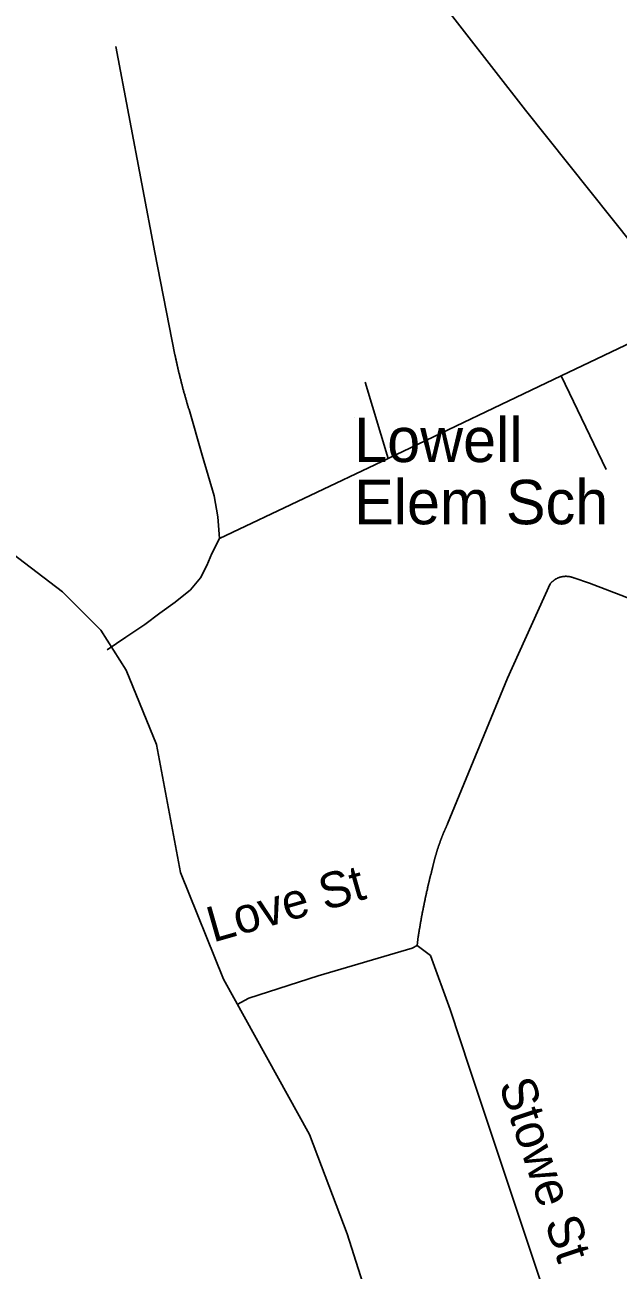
# Model space of a CAD drawing. Extents: x 1268485 to 1426702, y 514839 to 616766.
# Drawn here: x 1373149 to 1374245, y 562920 to 565219 of the extents above; entities that cross this region are included whole.
import ezdxf

# ---------------------------------------------------------------- set-up
doc = ezdxf.new("R2010")
doc.units = 0
for name, color, linetype in [('Old_Level_10', 7, 'Continuous'), ('Old_Level_22', 7, 'Continuous'), ('Old_Level_32', 7, 'Continuous'), ('Old_Level_35', 7, 'Continuous'), ('Old_Level_56', 7, 'Continuous')]:
    doc.layers.add(name, color=color, linetype=linetype)

msp = doc.modelspace()

# ---------------------------------------------------------------- linework, layer by layer
at = {"layer": 'Old_Level_22'}
msp.add_line((1373757.364, 564493.552), (1373757.364, 564493.552), dxfattribs=at)
at = {"layer": 'Old_Level_32'}
msp.add_lwpolyline([(1371711.676, 565330.285), (1371786.199, 565212.631), (1371843.627, 565097.496), (1371893.843, 564965.393), (1371943.525, 564814.598), (1371998.174, 564696.944), (1372039.576, 564633.975), (1372112.494, 564557.824), (1372233.335, 564488.151), (1372321.106, 564448.38), (1372524.801, 564398.667), (1372746.713, 564352.269), (1372933.847, 564312.499), (1373125.157, 564243.367), (1373218.311, 564172.228), (1373289.403, 564101.09), (1373335.98, 564027.499), (1373392.363, 563890.128), (1373436.489, 563653.9), (1373516.124, 563456.675), (1373674.596, 563170.117), (1373697.311, 563111.67), (1373744.673, 562987.018), (1373793.576, 562831.959)], dxfattribs=at)
at = {"layer": 'Old_Level_35'}
for p, q in [((1373389.13, 564798.381), (1373317.259, 565178.496)), ((1374139.518, 564570.568), (1374388.348, 564689.601)), ((1373820.354, 564418.163), (1373777.498, 564558.726)), ((1373820.354, 564418.163), (1374139.518, 564570.568)), ((1374139.518, 564570.568), (1374222.974, 564397.863)), ((1373508.88, 564270.68), (1373820.354, 564418.163)), ((1373875.718, 563535.978), (1373873.463, 563518.856))]:
    msp.add_line(p, q, dxfattribs=at)
for points in [[(1373508.88, 564270.68), (1373505.599, 564310.562), (1373498.525, 564349.112), (1373476.584, 564424.315), (1373452.286, 564508.488), (1373451.875, 564509.873), (1373451.363, 564511.206), (1373450.953, 564512.539), (1373450.645, 564513.922), (1373450.133, 564515.307), (1373449.722, 564516.691), (1373449.415, 564518.075), (1373449.005, 564519.459), (1373448.492, 564520.792), (1373448.082, 564522.176), (1373447.774, 564523.56), (1373447.364, 564524.944), (1373446.954, 564526.328), (1373446.544, 564527.712), (1373446.134, 564529.045), (1373445.724, 564530.429), (1373445.416, 564531.814), (1373445.006, 564533.197), (1373444.596, 564534.582), (1373444.289, 564535.915), (1373443.776, 564537.298), (1373443.366, 564538.683), (1373442.956, 564540.066), (1373442.648, 564541.451), (1373442.238, 564542.886), (1373441.828, 564544.27), (1373441.52, 564545.603), (1373441.11, 564546.987), (1373440.7, 564548.371), (1373440.393, 564549.756), (1373440.085, 564551.139), (1373439.777, 564552.524), (1373439.367, 564553.959), (1373438.957, 564555.292), (1373438.65, 564556.676), (1373438.24, 564558.06), (1373437.829, 564559.444), (1373437.522, 564560.828), (1373437.214, 564562.264), (1373436.907, 564563.647), (1373436.497, 564564.98), (1373436.086, 564566.365), (1373435.881, 564567.8), (1373435.471, 564569.184), (1373435.164, 564570.568), (1373434.754, 564571.952), (1373434.549, 564573.387), (1373434.138, 564574.772), (1373433.728, 564576.105), (1373433.523, 564577.488), (1373433.113, 564578.924), (1373432.703, 564580.308), (1373432.498, 564581.692), (1373432.088, 564583.127), (1373431.883, 564584.512), (1373431.473, 564585.896), (1373431.268, 564587.331), (1373430.858, 564588.664), (1373430.653, 564590.048), (1373430.242, 564591.484), (1373430.037, 564592.867), (1373429.627, 564594.252), (1373429.422, 564595.687), (1373429.012, 564597.071), (1373428.705, 564598.455), (1373428.397, 564599.891), (1373428.089, 564601.275), (1373427.884, 564602.71), (1373427.474, 564604.043), (1373427.269, 564605.478), (1373426.962, 564606.863), (1373426.654, 564608.246), (1373426.346, 564609.682), (1373389.13, 564798.381)], [(1373300.957, 564064.705), (1373335.713, 564088.337), (1373370.675, 564111.918), (1373398.664, 564132.525), (1373426.654, 564152.98), (1373454.746, 564175.433), (1373473.201, 564197.937), (1373485.094, 564220.288), (1373494.526, 564242.741), (1373508.88, 564270.68)], [(1374119.525, 564186.762), (1374040.375, 564012.365), (1373929.954, 563743.491)], [(1374162.996, 564197.732), (1374162.586, 564197.886), (1374162.176, 564198.04), (1374161.663, 564198.245), (1374161.253, 564198.45), (1374160.741, 564198.552), (1374160.228, 564198.757), (1374159.92, 564198.86), (1374159.408, 564199.065), (1374158.895, 564199.167), (1374158.382, 564199.322), (1374157.972, 564199.424), (1374157.46, 564199.577), (1374157.05, 564199.629), (1374156.537, 564199.732), (1374156.127, 564199.885), (1374155.614, 564199.937), (1374155.102, 564200.039), (1374154.589, 564200.142), (1374154.076, 564200.193), (1374153.666, 564200.244), (1374153.256, 564200.295), (1374152.743, 564200.398), (1374152.231, 564200.449), (1374151.718, 564200.5), (1374151.206, 564200.5), (1374150.795, 564200.552), (1374150.283, 564200.552), (1374149.77, 564200.603), (1374149.258, 564200.603), (1374148.848, 564200.603), (1374148.335, 564200.603), (1374147.925, 564200.603), (1374147.412, 564200.603), (1374146.9, 564200.552), (1374146.387, 564200.552), (1374145.874, 564200.5), (1374145.362, 564200.5), (1374144.849, 564200.449), (1374144.541, 564200.398), (1374144.029, 564200.295), (1374143.516, 564200.244), (1374143.004, 564200.193), (1374142.491, 564200.142), (1374141.978, 564200.039), (1374141.671, 564199.937), (1374141.158, 564199.885), (1374140.645, 564199.732), (1374140.133, 564199.68), (1374139.62, 564199.577), (1374139.21, 564199.424), (1374138.8, 564199.322), (1374138.287, 564199.167), (1374137.775, 564199.065), (1374137.365, 564198.86), (1374136.852, 564198.757), (1374136.339, 564198.552), (1374135.827, 564198.45), (1374135.519, 564198.245), (1374135.006, 564198.04), (1374134.596, 564197.937), (1374134.084, 564197.732), (1374133.674, 564197.579), (1374133.264, 564197.322), (1374132.751, 564197.117), (1374132.341, 564196.963), (1374131.828, 564196.758), (1374131.521, 564196.502), (1374131.008, 564196.246), (1374130.598, 564196.041), (1374130.085, 564195.836), (1374129.778, 564195.579), (1374129.368, 564195.323), (1374128.855, 564195.066), (1374128.547, 564194.81), (1374128.137, 564194.554), (1374127.727, 564194.298), (1374127.215, 564193.99), (1374126.907, 564193.733), (1374126.497, 564193.426), (1374126.087, 564193.17), (1374125.779, 564192.862), (1374125.369, 564192.555), (1374124.959, 564192.247), (1374124.651, 564191.94), (1374124.241, 564191.632), (1374123.831, 564191.325), (1374123.524, 564191.017), (1374123.113, 564190.709), (1374122.703, 564190.35), (1374122.396, 564189.992), (1374122.088, 564189.684), (1374121.781, 564189.325), (1374121.371, 564189.017), (1374120.96, 564188.607), (1374120.755, 564188.249), (1374120.345, 564187.89), (1374120.14, 564187.479), (1374119.73, 564187.172), (1374119.525, 564186.762)], [(1374448.018, 564078.699), (1374431.717, 564090.387), (1374258.14, 564162.617), (1374192.216, 564187.89), (1374162.996, 564197.732)], [(1373929.954, 563743.491), (1373929.647, 563742.773), (1373929.237, 563742.004), (1373928.827, 563741.184), (1373928.519, 563740.415), (1373928.109, 563739.697), (1373927.801, 563738.877), (1373927.391, 563738.108), (1373927.084, 563737.39), (1373926.776, 563736.57), (1373926.366, 563735.801), (1373925.956, 563735.084), (1373925.648, 563734.263), (1373925.341, 563733.494), (1373925.033, 563732.674), (1373924.623, 563731.956), (1373924.418, 563731.188), (1373924.008, 563730.367), (1373923.598, 563729.65), (1373923.393, 563728.83), (1373922.983, 563728.06), (1373922.675, 563727.24), (1373922.367, 563726.522), (1373921.957, 563725.702), (1373921.65, 563724.934), (1373921.342, 563724.113), (1373921.035, 563723.396), (1373920.727, 563722.575), (1373920.419, 563721.806), (1373920.112, 563720.986), (1373919.702, 563720.166), (1373919.497, 563719.448), (1373919.087, 563718.628), (1373918.882, 563717.808), (1373918.471, 563717.039), (1373918.266, 563716.27), (1373917.856, 563715.501), (1373917.651, 563714.681), (1373917.344, 563713.861), (1373917.036, 563713.041), (1373916.729, 563712.323), (1373916.421, 563711.503), (1373916.113, 563710.682), (1373915.908, 563709.913), (1373915.498, 563709.145), (1373915.293, 563708.324), (1373914.986, 563707.504), (1373914.781, 563706.735), (1373914.37, 563705.915), (1373914.165, 563705.146), (1373913.858, 563704.326), (1373913.653, 563703.506), (1373913.243, 563702.685), (1373913.038, 563701.916), (1373912.73, 563701.148), (1373912.525, 563700.327), (1373912.217, 563699.507), (1373912.012, 563698.687), (1373911.705, 563697.867), (1373911.5, 563697.046), (1373911.09, 563696.226), (1373910.885, 563695.509), (1373910.577, 563694.688), (1373910.372, 563693.868), (1373910.167, 563693.048), (1373909.859, 563692.228), (1373909.654, 563691.458), (1373909.347, 563690.638), (1373909.142, 563689.818), (1373908.834, 563688.998), (1373908.629, 563688.178), (1373908.526, 563687.357), (1373908.219, 563686.589), (1373908.014, 563685.769), (1373907.706, 563684.948), (1373907.501, 563684.128), (1373907.296, 563683.308), (1373906.989, 563682.488), (1373906.886, 563681.668), (1373906.578, 563680.898), (1373906.373, 563679.975), (1373906.168, 563679.207), (1373905.861, 563678.387), (1373905.758, 563677.567), (1373905.451, 563676.746), (1373905.246, 563675.926), (1373905.143, 563675.106), (1373904.836, 563674.337), (1373904.63, 563673.516), (1373904.528, 563672.645), (1373904.22, 563671.825), (1373904.015, 563671.005), (1373903.913, 563670.185), (1373903.605, 563669.364), (1373903.503, 563668.493), (1373903.298, 563667.672), (1373902.99, 563666.852), (1373902.888, 563666.084), (1373902.58, 563665.263), (1373902.477, 563664.392)], [(1373902.477, 563664.392), (1373902.17, 563663.11), (1373901.862, 563661.828), (1373901.452, 563660.547), (1373901.145, 563659.265), (1373900.837, 563657.984), (1373900.529, 563656.702), (1373900.119, 563655.421), (1373899.914, 563654.139), (1373899.504, 563652.806), (1373899.299, 563651.576), (1373898.889, 563650.243), (1373898.581, 563649.013), (1373898.274, 563647.68), (1373897.966, 563646.449), (1373897.659, 563645.117), (1373897.249, 563643.835), (1373897.044, 563642.553), (1373896.633, 563641.272), (1373896.326, 563639.939), (1373896.121, 563638.709), (1373895.711, 563637.376), (1373895.506, 563636.146), (1373895.096, 563634.813), (1373894.89, 563633.48), (1373894.48, 563632.25), (1373894.275, 563630.917), (1373893.968, 563629.635), (1373893.66, 563628.354), (1373893.353, 563627.072), (1373893.045, 563625.739), (1373892.737, 563624.509), (1373892.532, 563623.176), (1373892.122, 563621.895), (1373891.917, 563620.613), (1373891.61, 563619.332), (1373891.2, 563617.999), (1373890.995, 563616.769), (1373890.789, 563615.436), (1373890.482, 563614.103), (1373890.174, 563612.821), (1373889.867, 563611.54), (1373889.662, 563610.258), (1373889.354, 563608.925), (1373889.047, 563607.644), (1373888.739, 563606.362), (1373888.534, 563605.081), (1373888.226, 563603.748), (1373888.021, 563602.415), (1373887.611, 563601.185), (1373887.406, 563599.852), (1373887.099, 563598.57), (1373886.893, 563597.237), (1373886.586, 563596.007), (1373886.381, 563594.674), (1373886.176, 563593.393), (1373885.868, 563592.06), (1373885.458, 563590.727), (1373885.253, 563589.497), (1373885.048, 563588.164), (1373884.74, 563586.882), (1373884.535, 563585.549), (1373884.228, 563584.268), (1373884.023, 563582.986), (1373883.715, 563581.705), (1373883.51, 563580.372), (1373883.203, 563579.039), (1373882.997, 563577.757), (1373882.792, 563576.424), (1373882.485, 563575.194), (1373882.28, 563573.861), (1373881.972, 563572.58), (1373881.767, 563571.247), (1373881.46, 563569.914), (1373881.357, 563568.632), (1373881.152, 563567.299), (1373880.844, 563566.069), (1373880.639, 563564.736), (1373880.332, 563563.455), (1373880.127, 563562.122), (1373879.922, 563560.789), (1373879.614, 563559.507), (1373879.512, 563558.175), (1373879.204, 563556.893), (1373878.999, 563555.611), (1373878.794, 563554.33), (1373878.486, 563552.997), (1373878.384, 563551.665), (1373878.076, 563550.383), (1373877.871, 563549.05), (1373877.666, 563547.769), (1373877.461, 563546.436), (1373877.256, 563545.103), (1373877.051, 563543.821), (1373876.743, 563542.488), (1373876.641, 563541.207), (1373876.333, 563539.925), (1373876.128, 563538.644), (1373876.026, 563537.311), (1373875.718, 563535.978)], [(1373873.463, 563518.856), (1373864.338, 563514.243), (1373690.864, 563462.98), (1373562.604, 563421.61), (1373541.176, 563410.127)], [(1374229.843, 562527.378), (1374221.333, 562547.114), (1374157.665, 562731.149), (1374055.959, 563036.009), (1374006.644, 563183.494), (1373970.76, 563290.992), (1373934.978, 563401.054), (1373898.171, 563500.555), (1373873.463, 563518.856)]]:
    msp.add_lwpolyline(points, dxfattribs=at)
at = {"layer": 'Old_Level_56'}
msp.add_lwpolyline([(1376010.629, 561617.002), (1375959.665, 561720.431), (1375667.445, 562302.793), (1375406.34, 562830.502), (1375206.422, 563226.917), (1375127.597, 563376.576), (1374983.424, 563659.614), (1374777.828, 564072.151), (1374689.325, 564248.017), (1374469.552, 564552.787), (1374352.888, 564711.411), (1374073.993, 565061.193), (1373898.654, 565287.031), (1373693.836, 565549.48), (1373577.128, 565705.904), (1373388.271, 565956.025), (1373173.931, 566232.472), (1372914.88, 566574.051), (1372817.736, 566718.276), (1372567.405, 566807.356), (1372262.202, 566943.765)], dxfattribs=at)

# ---------------------------------------------------------------- texts
at = {"layer": 'Old_Level_10'}
for s, rotation, p in [('Love St', 15.953133, (1373496.637, 563524.29)), ('Stowe St', 288.426206, (1374023.964, 563262.826))]:
    msp.add_text(s, height=65.6167, rotation=rotation, dxfattribs=at).set_placement(p)
at = {"layer": 'Old_Level_22'}
for s, p in [('Lowell ', (1373757.364, 564411.532)), ('Elem Sch', (1373757.364, 564296.702))]:
    msp.add_text(s, height=82.0208, dxfattribs=at).set_placement(p)

doc.saveas('drawing.dxf')
